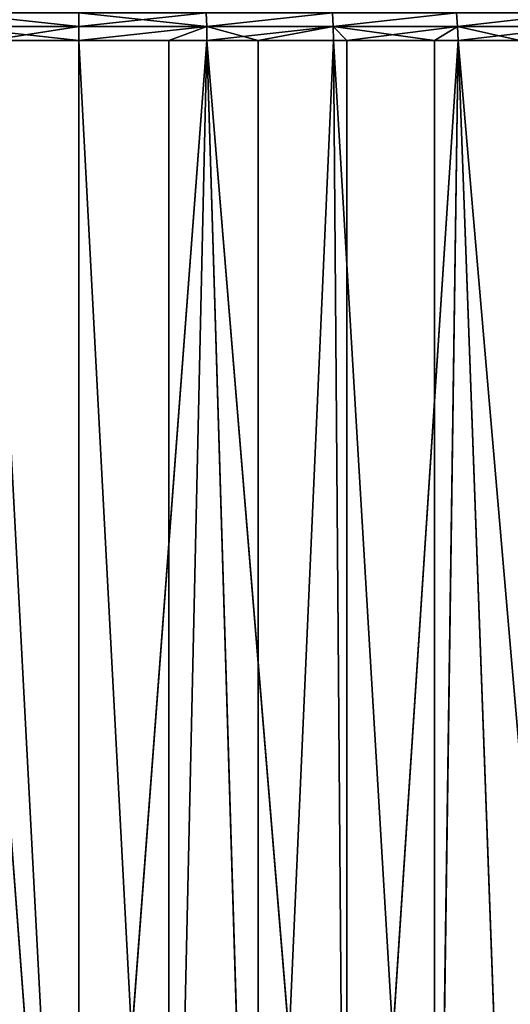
# Model space of a CAD drawing. Extents: x 1 to 179, y 3 to 406.
# Tile 439 of 499: x 88 to 103, y 310 to 341. Entities that reach past the tile are written whole.
import ezdxf

# ---------------------------------------------------------------- set-up
doc = ezdxf.new("R2010")
doc.units = 0
doc.header["$LTSCALE"] = 2.54
doc.layers.get('0').update_dxf_attribs({"color": 13, "linetype": 'CONTINUOUS'})

# ---------------------------------------------------------------- blocks, each defined once
blk = doc.blocks.new('OKR_G_Y_DOZOWNIK_STOJ_CY_T')
at = {"color": 0}
for p, q in [((89.789, 341.106, 234.103), (89.789, 341.534, 233.988)), ((89.789, 341.106, 234.103), (89.789, 341.534, 233.988)), ((89.789, 341.534, 149.713), (89.789, 341.106, 149.598)), ((89.789, 341.534, 149.713), (89.789, 341.106, 149.598)), ((93.805, 341.106, 233.912), (93.794, 341.534, 233.798)), ((93.794, 341.534, 149.904), (93.805, 341.106, 149.79)), ((93.794, 341.534, 149.904), (93.805, 341.106, 149.79)), ((93.805, 341.106, 233.912), (93.794, 341.534, 233.798)), ((97.764, 341.534, 150.474), (97.785, 341.106, 150.362)), ((97.764, 341.534, 150.474), (97.785, 341.106, 150.362)), ((97.764, 341.534, 233.227), (97.785, 341.106, 233.34)), ((97.764, 341.534, 233.227), (97.785, 341.106, 233.34)), ((101.661, 341.534, 151.42), (101.693, 341.106, 151.31)), ((101.661, 341.534, 151.42), (101.693, 341.106, 151.31)), ((101.661, 341.534, 232.282), (101.693, 341.106, 232.392)), ((101.661, 341.534, 232.282), (101.693, 341.106, 232.392)), ((85.773, 341.106, 233.912), (89.789, 341.106, 234.103)), ((85.773, 341.106, 233.912), (89.789, 341.106, 234.103)), ((89.789, 341.106, 149.598), (85.773, 341.106, 149.79)), ((89.789, 341.106, 149.598), (85.773, 341.106, 149.79)), ((89.789, 341.106, 234.103), (86.964, 340.665, 234.047)), ((89.789, 341.106, 234.103), (86.964, 340.665, 234.047)), ((89.789, 341.106, 234.103), (93.805, 341.106, 233.912)), ((89.789, 340.665, 234.142), (89.789, 341.106, 234.103)), ((89.789, 341.106, 149.598), (89.789, 340.665, 149.56)), ((93.805, 341.106, 149.79), (89.789, 341.106, 149.598)), ((93.805, 341.106, 149.79), (89.789, 341.106, 149.598)), ((89.789, 341.106, 149.598), (89.789, 340.665, 149.56)), ((89.789, 341.106, 234.103), (93.805, 341.106, 233.912)), ((89.789, 340.665, 234.142), (89.789, 341.106, 234.103)), ((89.789, 340.665, 234.142), (93.805, 341.106, 233.912)), ((89.789, 340.665, 234.142), (93.805, 341.106, 233.912)), ((93.805, 341.106, 233.912), (92.614, 340.665, 234.047)), ((93.805, 341.106, 233.912), (92.614, 340.665, 234.047)), ((93.809, 340.665, 233.95), (93.805, 341.106, 233.912)), ((93.809, 340.665, 149.751), (93.805, 341.106, 149.79)), ((93.805, 341.106, 149.79), (95.426, 340.665, 149.937)), ((93.809, 340.665, 149.751), (93.805, 341.106, 149.79)), ((97.785, 341.106, 150.362), (93.805, 341.106, 149.79)), ((97.785, 341.106, 150.362), (93.805, 341.106, 149.79)), ((93.805, 341.106, 149.79), (95.426, 340.665, 149.937)), ((93.805, 341.106, 233.912), (97.785, 341.106, 233.34)), ((93.805, 341.106, 233.912), (97.785, 341.106, 233.34)), ((93.809, 340.665, 233.95), (93.805, 341.106, 233.912)), ((97.785, 341.106, 150.362), (95.426, 340.665, 149.937)), ((97.785, 341.106, 150.362), (95.426, 340.665, 149.937)), ((97.793, 340.665, 150.324), (97.785, 341.106, 150.362)), ((97.785, 341.106, 150.362), (100.962, 340.665, 151.062)), ((97.793, 340.665, 150.324), (97.785, 341.106, 150.362)), ((97.785, 341.106, 150.362), (100.962, 340.665, 151.062)), ((97.785, 341.106, 150.362), (101.693, 341.106, 151.31)), ((97.785, 341.106, 150.362), (101.693, 341.106, 151.31)), ((98.213, 340.665, 233.294), (97.785, 341.106, 233.34)), ((97.785, 341.106, 233.34), (97.793, 340.665, 233.377)), ((98.213, 340.665, 233.294), (97.785, 341.106, 233.34)), ((101.693, 341.106, 232.392), (97.785, 341.106, 233.34)), ((101.693, 341.106, 232.392), (97.785, 341.106, 233.34)), ((97.785, 341.106, 233.34), (97.793, 340.665, 233.377)), ((101.693, 341.106, 232.392), (98.213, 340.665, 233.294)), ((101.693, 341.106, 232.392), (98.213, 340.665, 233.294)), ((100.962, 340.665, 151.062), (101.693, 341.106, 151.31)), ((100.962, 340.665, 151.062), (101.693, 341.106, 151.31)), ((101.704, 340.665, 232.429), (101.693, 341.106, 232.392)), ((101.693, 341.106, 151.31), (101.704, 340.665, 151.273)), ((105.493, 341.106, 152.625), (101.693, 341.106, 151.31)), ((105.493, 341.106, 152.625), (101.693, 341.106, 151.31)), ((101.693, 341.106, 151.31), (101.704, 340.665, 151.273)), ((101.693, 341.106, 232.392), (105.493, 341.106, 231.076)), ((101.693, 341.106, 232.392), (105.493, 341.106, 231.076)), ((101.693, 341.106, 232.392), (103.661, 340.665, 231.802)), ((101.693, 341.106, 232.392), (103.661, 340.665, 231.802)), ((101.704, 340.665, 232.429), (101.693, 341.106, 232.392)), ((85.769, 340.665, 149.751), (89.789, 287.325, 149.56)), ((85.769, 340.665, 149.751), (89.789, 340.665, 149.56)), ((85.769, 340.665, 149.751), (89.789, 287.325, 149.56)), ((85.769, 340.665, 149.751), (89.789, 340.665, 149.56)), ((89.789, 340.665, 234.142), (86.964, 340.665, 234.047)), ((89.789, 340.665, 234.142), (86.964, 340.665, 234.047)), ((89.789, 287.325, 234.142), (89.789, 340.665, 234.142)), ((89.789, 287.325, 234.142), (89.789, 340.665, 234.142)), ((92.614, 340.665, 234.047), (89.789, 340.665, 234.142)), ((89.789, 340.665, 149.56), (89.789, 287.325, 149.56)), ((89.789, 340.665, 149.56), (89.789, 287.325, 149.56)), ((89.789, 340.665, 149.56), (93.809, 340.665, 149.751)), ((93.809, 340.665, 149.751), (89.789, 287.325, 149.56)), ((93.809, 340.665, 149.751), (89.789, 287.325, 149.56)), ((89.789, 340.665, 149.56), (93.809, 340.665, 149.751)), ((92.614, 340.665, 234.047), (89.789, 340.665, 234.142)), ((92.614, 287.325, 234.047), (92.614, 340.665, 234.047)), ((92.614, 287.325, 234.047), (92.614, 340.665, 234.047)), ((92.614, 287.325, 234.047), (93.809, 340.665, 233.95)), ((93.809, 340.665, 233.95), (92.614, 340.665, 234.047)), ((92.614, 287.325, 234.047), (93.809, 340.665, 233.95)), ((93.809, 340.665, 233.95), (92.614, 340.665, 234.047)), ((98.213, 287.325, 233.294), (93.809, 340.665, 233.95)), ((98.213, 287.325, 233.294), (93.809, 340.665, 233.95)), ((97.793, 340.665, 233.377), (93.809, 340.665, 233.95)), ((93.809, 340.665, 149.751), (95.426, 287.325, 149.937)), ((93.809, 340.665, 149.751), (95.426, 287.325, 149.937)), ((93.809, 340.665, 149.751), (95.426, 340.665, 149.937)), ((93.809, 340.665, 149.751), (95.426, 340.665, 149.937)), ((97.793, 340.665, 233.377), (93.809, 340.665, 233.95)), ((95.426, 287.325, 149.937), (97.793, 340.665, 150.324)), ((95.426, 340.665, 149.937), (95.426, 287.325, 149.937)), ((95.426, 340.665, 149.937), (95.426, 287.325, 149.937)), ((95.426, 340.665, 149.937), (97.793, 340.665, 150.324)), ((95.426, 287.325, 149.937), (97.793, 340.665, 150.324)), ((95.426, 340.665, 149.937), (97.793, 340.665, 150.324)), ((98.213, 287.325, 233.294), (97.793, 340.665, 233.377)), ((98.213, 340.665, 233.294), (97.793, 340.665, 233.377)), ((98.213, 287.325, 233.294), (97.793, 340.665, 233.377)), ((97.793, 340.665, 150.324), (100.962, 287.325, 151.062)), ((97.793, 340.665, 150.324), (100.962, 287.325, 151.062)), ((97.793, 340.665, 150.324), (100.962, 340.665, 151.062)), ((97.793, 340.665, 150.324), (100.962, 340.665, 151.062)), ((98.213, 340.665, 233.294), (97.793, 340.665, 233.377)), ((101.704, 340.665, 232.429), (98.213, 287.325, 233.294)), ((101.704, 340.665, 232.429), (98.213, 287.325, 233.294)), ((101.704, 340.665, 232.429), (98.213, 340.665, 233.294)), ((98.213, 340.665, 233.294), (98.213, 287.325, 233.294)), ((98.213, 340.665, 233.294), (98.213, 287.325, 233.294)), ((101.704, 340.665, 232.429), (98.213, 340.665, 233.294)), ((100.962, 287.325, 151.062), (101.704, 340.665, 151.273)), ((100.962, 340.665, 151.062), (100.962, 287.325, 151.062)), ((100.962, 340.665, 151.062), (100.962, 287.325, 151.062)), ((100.962, 340.665, 151.062), (101.704, 340.665, 151.273)), ((100.962, 287.325, 151.062), (101.704, 340.665, 151.273)), ((100.962, 340.665, 151.062), (101.704, 340.665, 151.273)), ((103.661, 287.325, 231.802), (101.704, 340.665, 232.429)), ((103.661, 340.665, 231.802), (101.704, 340.665, 232.429)), ((103.661, 287.325, 231.802), (101.704, 340.665, 232.429)), ((101.704, 340.665, 151.273), (105.507, 340.665, 152.589)), ((101.704, 340.665, 151.273), (105.507, 340.665, 152.589)), ((103.661, 340.665, 231.802), (101.704, 340.665, 232.429))]:
    blk.add_line(p, q, dxfattribs=at)
mesh = blk.add_polyface(dxfattribs=at)
corners = [(89.789, 341.106, 234.103), (85.784, 341.534, 233.798), (85.773, 341.106, 233.912), (89.789, 341.534, 233.988)]
mesh.append_faces([[corners[k] for k in face] for face in [(0, 1, 2), (1, 0, 3)]], dxfattribs={"vtx0": -1, "color": 0})
mesh = blk.add_polyface(dxfattribs=at)
corners = [(85.784, 341.534, 149.904), (89.789, 341.106, 149.598), (85.773, 341.106, 149.79), (89.789, 341.534, 149.713)]
mesh.append_faces([[corners[k] for k in face] for face in [(0, 1, 2), (1, 0, 3)]], dxfattribs={"vtx0": -1, "color": 0})
mesh = blk.add_polyface(dxfattribs=at)
corners = [(93.805, 341.106, 233.912), (89.789, 341.534, 233.988), (89.789, 341.106, 234.103), (93.794, 341.534, 233.798)]
mesh.append_faces([[corners[k] for k in face] for face in [(0, 1, 2), (1, 0, 3)]], dxfattribs={"vtx0": -1, "color": 0})
mesh = blk.add_polyface(dxfattribs=at)
corners = [(93.794, 341.534, 149.904), (89.789, 341.106, 149.598), (89.789, 341.534, 149.713), (93.805, 341.106, 149.79)]
mesh.append_faces([[corners[k] for k in face] for face in [(0, 1, 2), (1, 0, 3)]], dxfattribs={"vtx0": -1, "color": 0})
mesh = blk.add_polyface(dxfattribs=at)
corners = [(97.764, 341.534, 150.474), (93.805, 341.106, 149.79), (93.794, 341.534, 149.904), (97.785, 341.106, 150.362)]
mesh.append_faces([[corners[k] for k in face] for face in [(0, 1, 2), (1, 0, 3)]], dxfattribs={"vtx0": -1, "color": 0})
mesh = blk.add_polyface(dxfattribs=at)
corners = [(93.805, 341.106, 233.912), (97.764, 341.534, 233.227), (93.794, 341.534, 233.798), (97.785, 341.106, 233.34)]
mesh.append_faces([[corners[k] for k in face] for face in [(0, 1, 2), (1, 0, 3)]], dxfattribs={"vtx0": -1, "color": 0})
mesh = blk.add_polyface(dxfattribs=at)
corners = [(101.661, 341.534, 151.42), (97.785, 341.106, 150.362), (97.764, 341.534, 150.474), (101.693, 341.106, 151.31)]
mesh.append_faces([[corners[k] for k in face] for face in [(0, 1, 2), (1, 0, 3)]], dxfattribs={"vtx0": -1, "color": 0})
mesh = blk.add_polyface(dxfattribs=at)
corners = [(97.785, 341.106, 233.34), (101.661, 341.534, 232.282), (97.764, 341.534, 233.227), (101.693, 341.106, 232.392)]
mesh.append_faces([[corners[k] for k in face] for face in [(0, 1, 2), (1, 0, 3)]], dxfattribs={"vtx0": -1, "color": 0})
mesh = blk.add_polyface(dxfattribs=at)
corners = [(105.45, 341.534, 152.731), (101.693, 341.106, 151.31), (101.661, 341.534, 151.42), (105.493, 341.106, 152.625)]
mesh.append_faces([[corners[k] for k in face] for face in [(0, 1, 2), (1, 0, 3)]], dxfattribs={"vtx0": -1, "color": 0})
mesh = blk.add_polyface(dxfattribs=at)
corners = [(101.693, 341.106, 232.392), (105.45, 341.534, 230.97), (101.661, 341.534, 232.282), (105.493, 341.106, 231.076)]
mesh.append_faces([[corners[k] for k in face] for face in [(0, 1, 2), (1, 0, 3)]], dxfattribs={"vtx0": -1, "color": 0})
mesh = blk.add_polyface(dxfattribs=at)
corners = [(85.773, 341.106, 149.79), (89.789, 340.665, 149.56), (85.769, 340.665, 149.751), (89.789, 341.106, 149.598)]
mesh.append_faces([[corners[k] for k in face] for face in [(0, 1, 2), (1, 0, 3)]], dxfattribs={"vtx0": -1, "color": 0})
mesh = blk.add_polyface(dxfattribs=at)
corners = [(89.789, 341.106, 234.103), (85.773, 341.106, 233.912), (86.964, 340.665, 234.047)]
mesh.append_faces([[corners[k] for k in face] for face in [(0, 1, 2)]], dxfattribs={"color": 0})
mesh = blk.add_polyface(dxfattribs=at)
corners = [(89.789, 341.106, 234.103), (86.964, 340.665, 234.047), (89.789, 340.665, 234.142)]
mesh.append_faces([[corners[k] for k in face] for face in [(0, 1, 2)]], dxfattribs={"color": 0})
mesh = blk.add_polyface(dxfattribs=at)
corners = [(93.805, 341.106, 149.79), (89.789, 340.665, 149.56), (89.789, 341.106, 149.598), (93.809, 340.665, 149.751)]
mesh.append_faces([[corners[k] for k in face] for face in [(0, 1, 2), (1, 0, 3)]], dxfattribs={"vtx0": -1, "color": 0})
mesh = blk.add_polyface(dxfattribs=at)
corners = [(93.805, 341.106, 233.912), (89.789, 341.106, 234.103), (89.789, 340.665, 234.142)]
mesh.append_faces([[corners[k] for k in face] for face in [(0, 1, 2)]], dxfattribs={"color": 0})
mesh = blk.add_polyface(dxfattribs=at)
corners = [(93.805, 341.106, 233.912), (89.789, 340.665, 234.142), (92.614, 340.665, 234.047)]
mesh.append_faces([[corners[k] for k in face] for face in [(0, 1, 2)]], dxfattribs={"color": 0})
mesh = blk.add_polyface(dxfattribs=at)
corners = [(93.809, 340.665, 233.95), (93.805, 341.106, 233.912), (92.614, 340.665, 234.047)]
mesh.append_faces([[corners[k] for k in face] for face in [(0, 1, 2)]], dxfattribs={"color": 0})
mesh = blk.add_polyface(dxfattribs=at)
corners = [(95.426, 340.665, 149.937), (93.809, 340.665, 149.751), (93.805, 341.106, 149.79)]
mesh.append_faces([[corners[k] for k in face] for face in [(0, 1, 2)]], dxfattribs={"color": 0})
mesh = blk.add_polyface(dxfattribs=at)
corners = [(97.785, 341.106, 150.362), (95.426, 340.665, 149.937), (93.805, 341.106, 149.79)]
mesh.append_faces([[corners[k] for k in face] for face in [(0, 1, 2)]], dxfattribs={"color": 0})
mesh = blk.add_polyface(dxfattribs=at)
corners = [(93.809, 340.665, 233.95), (97.785, 341.106, 233.34), (93.805, 341.106, 233.912), (97.793, 340.665, 233.377)]
mesh.append_faces([[corners[k] for k in face] for face in [(0, 1, 2), (1, 0, 3)]], dxfattribs={"vtx0": -1, "color": 0})
mesh = blk.add_polyface(dxfattribs=at)
corners = [(97.793, 340.665, 150.324), (95.426, 340.665, 149.937), (97.785, 341.106, 150.362)]
mesh.append_faces([[corners[k] for k in face] for face in [(0, 1, 2)]], dxfattribs={"color": 0})
mesh = blk.add_polyface(dxfattribs=at)
corners = [(100.962, 340.665, 151.062), (97.793, 340.665, 150.324), (97.785, 341.106, 150.362)]
mesh.append_faces([[corners[k] for k in face] for face in [(0, 1, 2)]], dxfattribs={"color": 0})
mesh = blk.add_polyface(dxfattribs=at)
corners = [(101.693, 341.106, 151.31), (100.962, 340.665, 151.062), (97.785, 341.106, 150.362)]
mesh.append_faces([[corners[k] for k in face] for face in [(0, 1, 2)]], dxfattribs={"color": 0})
mesh = blk.add_polyface(dxfattribs=at)
corners = [(98.213, 340.665, 233.294), (97.785, 341.106, 233.34), (97.793, 340.665, 233.377)]
mesh.append_faces([[corners[k] for k in face] for face in [(0, 1, 2)]], dxfattribs={"color": 0})
mesh = blk.add_polyface(dxfattribs=at)
corners = [(101.693, 341.106, 232.392), (97.785, 341.106, 233.34), (98.213, 340.665, 233.294)]
mesh.append_faces([[corners[k] for k in face] for face in [(0, 1, 2)]], dxfattribs={"color": 0})
mesh = blk.add_polyface(dxfattribs=at)
corners = [(101.704, 340.665, 232.429), (101.693, 341.106, 232.392), (98.213, 340.665, 233.294)]
mesh.append_faces([[corners[k] for k in face] for face in [(0, 1, 2)]], dxfattribs={"color": 0})
mesh = blk.add_polyface(dxfattribs=at)
corners = [(101.704, 340.665, 151.273), (100.962, 340.665, 151.062), (101.693, 341.106, 151.31)]
mesh.append_faces([[corners[k] for k in face] for face in [(0, 1, 2)]], dxfattribs={"color": 0})
mesh = blk.add_polyface(dxfattribs=at)
corners = [(105.493, 341.106, 152.625), (101.704, 340.665, 151.273), (101.693, 341.106, 151.31), (105.507, 340.665, 152.589)]
mesh.append_faces([[corners[k] for k in face] for face in [(0, 1, 2), (1, 0, 3)]], dxfattribs={"vtx0": -1, "color": 0})
mesh = blk.add_polyface(dxfattribs=at)
corners = [(105.493, 341.106, 231.076), (101.693, 341.106, 232.392), (103.661, 340.665, 231.802)]
mesh.append_faces([[corners[k] for k in face] for face in [(0, 1, 2)]], dxfattribs={"color": 0})
mesh = blk.add_polyface(dxfattribs=at)
corners = [(103.661, 340.665, 231.802), (101.693, 341.106, 232.392), (101.704, 340.665, 232.429)]
mesh.append_faces([[corners[k] for k in face] for face in [(0, 1, 2)]], dxfattribs={"color": 0})
mesh = blk.add_polyface(dxfattribs=at)
corners = [(89.789, 287.325, 149.56), (84.152, 287.325, 149.937), (85.769, 340.665, 149.751)]
mesh.append_faces([[corners[k] for k in face] for face in [(0, 1, 2)]], dxfattribs={"color": 0})
mesh = blk.add_polyface(dxfattribs=at)
corners = [(89.789, 287.325, 149.56), (85.769, 340.665, 149.751), (89.789, 340.665, 149.56)]
mesh.append_faces([[corners[k] for k in face] for face in [(0, 1, 2)]], dxfattribs={"color": 0})
mesh = blk.add_polyface(dxfattribs=at)
corners = [(89.789, 287.325, 234.142), (86.964, 340.665, 234.047), (86.964, 287.325, 234.047), (89.789, 340.665, 234.142)]
mesh.append_faces([[corners[k] for k in face] for face in [(0, 1, 2), (1, 0, 3)]], dxfattribs={"vtx0": -1, "color": 0})
mesh = blk.add_polyface(dxfattribs=at)
corners = [(92.614, 287.325, 234.047), (89.789, 340.665, 234.142), (89.789, 287.325, 234.142), (92.614, 340.665, 234.047)]
mesh.append_faces([[corners[k] for k in face] for face in [(0, 1, 2), (1, 0, 3)]], dxfattribs={"vtx0": -1, "color": 0})
mesh = blk.add_polyface(dxfattribs=at)
corners = [(93.809, 340.665, 149.751), (89.789, 287.325, 149.56), (89.789, 340.665, 149.56)]
mesh.append_faces([[corners[k] for k in face] for face in [(0, 1, 2)]], dxfattribs={"color": 0})
mesh = blk.add_polyface(dxfattribs=at)
corners = [(95.426, 287.325, 149.937), (89.789, 287.325, 149.56), (93.809, 340.665, 149.751)]
mesh.append_faces([[corners[k] for k in face] for face in [(0, 1, 2)]], dxfattribs={"color": 0})
mesh = blk.add_polyface(dxfattribs=at)
corners = [(93.809, 340.665, 233.95), (92.614, 340.665, 234.047), (92.614, 287.325, 234.047)]
mesh.append_faces([[corners[k] for k in face] for face in [(0, 1, 2)]], dxfattribs={"color": 0})
mesh = blk.add_polyface(dxfattribs=at)
corners = [(98.213, 287.325, 233.294), (93.809, 340.665, 233.95), (92.614, 287.325, 234.047)]
mesh.append_faces([[corners[k] for k in face] for face in [(0, 1, 2)]], dxfattribs={"color": 0})
mesh = blk.add_polyface(dxfattribs=at)
corners = [(98.213, 287.325, 233.294), (97.793, 340.665, 233.377), (93.809, 340.665, 233.95)]
mesh.append_faces([[corners[k] for k in face] for face in [(0, 1, 2)]], dxfattribs={"color": 0})
mesh = blk.add_polyface(dxfattribs=at)
corners = [(95.426, 287.325, 149.937), (93.809, 340.665, 149.751), (95.426, 340.665, 149.937)]
mesh.append_faces([[corners[k] for k in face] for face in [(0, 1, 2)]], dxfattribs={"color": 0})
mesh = blk.add_polyface(dxfattribs=at)
corners = [(100.962, 287.325, 151.062), (95.426, 287.325, 149.937), (97.793, 340.665, 150.324)]
mesh.append_faces([[corners[k] for k in face] for face in [(0, 1, 2)]], dxfattribs={"color": 0})
mesh = blk.add_polyface(dxfattribs=at)
corners = [(97.793, 340.665, 150.324), (95.426, 287.325, 149.937), (95.426, 340.665, 149.937)]
mesh.append_faces([[corners[k] for k in face] for face in [(0, 1, 2)]], dxfattribs={"color": 0})
mesh = blk.add_polyface(dxfattribs=at)
corners = [(98.213, 340.665, 233.294), (97.793, 340.665, 233.377), (98.213, 287.325, 233.294)]
mesh.append_faces([[corners[k] for k in face] for face in [(0, 1, 2)]], dxfattribs={"color": 0})
mesh = blk.add_polyface(dxfattribs=at)
corners = [(100.962, 287.325, 151.062), (97.793, 340.665, 150.324), (100.962, 340.665, 151.062)]
mesh.append_faces([[corners[k] for k in face] for face in [(0, 1, 2)]], dxfattribs={"color": 0})
mesh = blk.add_polyface(dxfattribs=at)
corners = [(103.661, 287.325, 231.802), (101.704, 340.665, 232.429), (98.213, 287.325, 233.294)]
mesh.append_faces([[corners[k] for k in face] for face in [(0, 1, 2)]], dxfattribs={"color": 0})
mesh = blk.add_polyface(dxfattribs=at)
corners = [(101.704, 340.665, 232.429), (98.213, 340.665, 233.294), (98.213, 287.325, 233.294)]
mesh.append_faces([[corners[k] for k in face] for face in [(0, 1, 2)]], dxfattribs={"color": 0})
mesh = blk.add_polyface(dxfattribs=at)
corners = [(101.704, 340.665, 151.273), (106.299, 287.325, 152.915), (100.962, 287.325, 151.062), (105.507, 340.665, 152.589)]
mesh.append_faces([[corners[k] for k in face] for face in [(0, 1, 2), (1, 0, 3)]], dxfattribs={"vtx0": -1, "color": 0})
mesh = blk.add_polyface(dxfattribs=at)
corners = [(101.704, 340.665, 151.273), (100.962, 287.325, 151.062), (100.962, 340.665, 151.062)]
mesh.append_faces([[corners[k] for k in face] for face in [(0, 1, 2)]], dxfattribs={"color": 0})
mesh = blk.add_polyface(dxfattribs=at)
corners = [(103.661, 340.665, 231.802), (101.704, 340.665, 232.429), (103.661, 287.325, 231.802)]
mesh.append_faces([[corners[k] for k in face] for face in [(0, 1, 2)]], dxfattribs={"color": 0})

msp = doc.modelspace()

# ---------------------------------------------------------------- block references
at = {"color": 0}
msp.add_blockref('OKR_G_Y_DOZOWNIK_STOJ_CY_T', (0, 0), dxfattribs=at)

doc.saveas('drawing.dxf')
